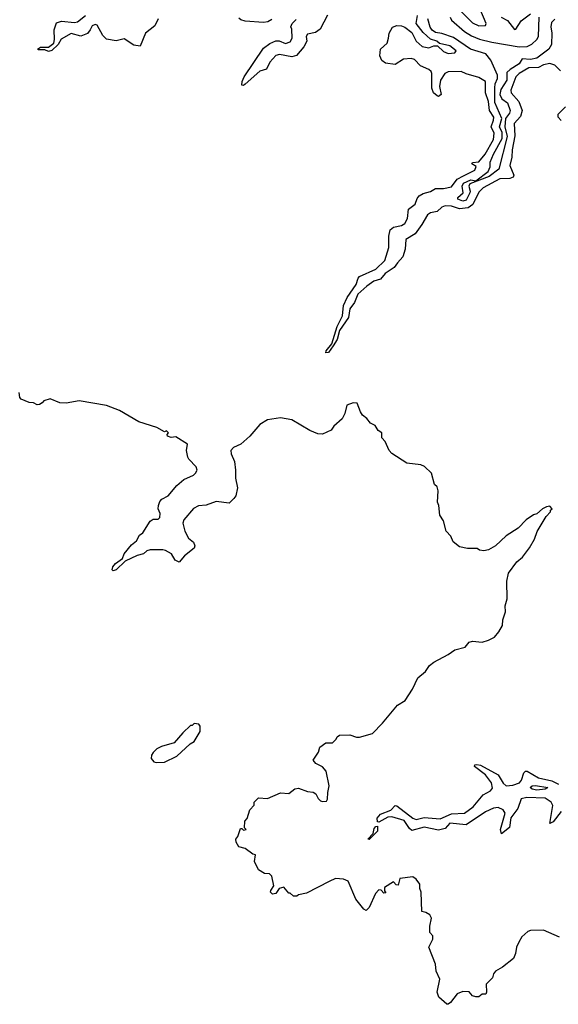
# Model space of a CAD drawing. Extents: x 2293878 to 2522763, y 823964 to 1006972.
# Tile 297 of 407: x 2405146 to 2408488, y 937150 to 943259. Entities that reach past the tile are written whole.
import ezdxf

# ---------------------------------------------------------------- set-up
doc = ezdxf.new("R2010")
doc.units = 0

msp = doc.modelspace()

# ---------------------------------------------------------------- linework, layer by layer
at = {"layer": '0CON20XD'}
for points in [[(2407885, 943309.2), (2407955, 943240), (2407995, 943220), (2408035, 943222), (2408040.8, 943235), (2407977.1, 943385)], [(2406004.4, 943265), (2405985, 943221.4), (2405926.9, 943175), (2405892.5, 943095), (2405855, 943100), (2405795, 943140), (2405745, 943126.7), (2405685, 943138.6), (2405661.3, 943161.3), (2405627.1, 943225), (2405615, 943229.4), (2405595, 943221.2), (2405584.2, 943195), (2405566.2, 943173.8), (2405525, 943156.5), (2405465, 943174), (2405402.3, 943137.7), (2405384.2, 943105), (2405345, 943067.5), (2405325, 943062.5), (2405302, 943072), (2405262.3, 943072.3), (2405257.5, 943075), (2405275, 943088.6), (2405325, 943089.2), (2405357.8, 943112.2), (2405362.5, 943135), (2405359.6, 943195), (2405375, 943239.2), (2405405, 943250), (2405485, 943240.8), (2405505, 943245.3), (2405555, 943284.5)], [(2407055, 943286.8), (2407009.8, 943200.2), (2406980.6, 943179.4), (2406931.9, 943168.1), (2406924.1, 943155), (2406927.5, 943125), (2406909, 943091), (2406863.8, 943036.2), (2406835, 943027.6), (2406757.8, 943042.2), (2406735, 943036), (2406698.5, 942995), (2406677.2, 942952.8), (2406635, 942940), (2406545, 942858.1), (2406535, 942851.4), (2406525, 942853.3), (2406525.6, 942875), (2406538.5, 942905), (2406658.5, 943081.5), (2406698.8, 943111.2), (2406735, 943126.9), (2406755, 943126.9), (2406795, 943112.1), (2406825, 943121.5), (2406836.3, 943143.6), (2406835, 943200), (2406827.5, 943215), (2406835.7, 943235), (2406860.2, 943259.8)], [(2408500.7, 942940.7), (2408465, 942976.7), (2408435, 942987.5), (2408395, 942978.9), (2408365, 942962), (2408305, 942961.2), (2408245, 942924.4), (2408223.2, 942905), (2408192.5, 942822.5), (2408195.4, 942805), (2408241.7, 942751.7), (2408264.3, 942695), (2408252.3, 942657.7), (2408213.7, 942615), (2408217.3, 942537.3), (2408201.5, 942451.5), (2408200, 942405), (2408186.7, 942355), (2408212.2, 942295), (2408207.8, 942282.2), (2408186.4, 942273.6), (2408125, 942272.1), (2408020.9, 942215), (2407995, 942188.2), (2407957.2, 942112.8), (2407927.5, 942092.5), (2407875, 942085.1), (2407825, 942101.2), (2407785, 942104), (2407765, 942094.8), (2407735, 942068.3), (2407695, 942061.3), (2407675, 942048.4), (2407641.5, 941988.5), (2407599.2, 941930.8), (2407540.8, 941895), (2407537.9, 941835), (2407523.3, 941786.7), (2407488.9, 941751.1), (2407469.6, 941720.4), (2407412.7, 941685), (2407385, 941648.1), (2407343.9, 941636.1), (2407299, 941605), (2407244.7, 941555.3), (2407223.5, 941505), (2407193.9, 941465), (2407185, 941410.4), (2407129.1, 941330.9), (2407116, 941275), (2407090, 941235), (2407061.5, 941195), (2407045, 941192), (2407046.8, 941205), (2407081.9, 941248.1), (2407114.8, 941355), (2407147.8, 941422.2), (2407154.3, 941485), (2407178.5, 941535), (2407234.3, 941615), (2407245.2, 941655), (2407255, 941666.5), (2407355, 941711.2), (2407411.2, 941765), (2407436.8, 941845), (2407435.1, 941914.9), (2407445, 941955.9), (2407465, 941972), (2407515, 941982.2), (2407535, 941995.3), (2407551.6, 942025), (2407557.3, 942082.7), (2407600, 942115), (2407611.2, 942148.8), (2407624, 942166), (2407649.6, 942180.4), (2407695, 942192.6), (2407725, 942210.8), (2407775, 942210.5), (2407825, 942221.6), (2407860.7, 942269.3), (2407898.9, 942291.1), (2407969.1, 942325), (2407978.6, 942348.6), (2407952, 942365), (2407955, 942372.5), (2407995, 942376.2), (2408034.2, 942425), (2408085.8, 942515.8), (2408090, 942555), (2408070, 942595), (2408086, 942635), (2408086.7, 942655), (2408061.1, 942695), (2408055, 942751.2), (2408035.5, 942805), (2408035.7, 942875), (2407995, 942900), (2407915, 942922.5), (2407885, 942937.1), (2407803.7, 942936.3), (2407784.2, 942925), (2407756.1, 942883.9), (2407751.2, 942845), (2407760, 942795), (2407745, 942782.5), (2407735, 942786.7), (2407713.8, 942805), (2407703.3, 942835), (2407703.3, 942925), (2407698.3, 942938.3), (2407685, 942950), (2407632.1, 942972.1), (2407595, 943012.5), (2407575, 943017.5), (2407526.9, 943013.1), (2407475, 942981.2), (2407415, 942988.8), (2407392.5, 943005), (2407381.2, 943035), (2407383.8, 943075), (2407425, 943113.3), (2407434, 943145), (2407438, 943175), (2407458.3, 943211.7), (2407485, 943223.3), (2407515, 943220), (2407535, 943213.3), (2407579.2, 943179.2), (2407605.8, 943125), (2407642.2, 943092.2), (2407685, 943084.2), (2407715, 943096.2), (2407737, 943097), (2407775, 943062.5), (2407805, 943048.1), (2407845, 943054.2), (2407853.3, 943065), (2407815, 943096.2), (2407751.2, 943111.2), (2407733.3, 943125), (2407695, 943138.9), (2407648.9, 943178.9), (2407606, 943235), (2407614.2, 943285)], [(2407816.9, 943275), (2407825.1, 943255.1), (2407906.4, 943186.4), (2407949.4, 943159.4), (2407998.8, 943138.8), (2408075, 943118.5), (2408245, 943089.7), (2408295, 943092.8), (2408323.2, 943106.8), (2408353.8, 943135), (2408364.7, 943155), (2408367.9, 943275)], [(2408134, 943275), (2408173.3, 943253.3), (2408215, 943197.5), (2408225, 943200), (2408257.3, 943252.7), (2408315, 943294.2)], [(2406710.1, 943259.9), (2406685, 943245.2), (2406659.2, 943240.8), (2406545, 943250), (2406518.3, 943258.3), (2406505, 943267.5)], [(2408465, 943261.7), (2408445, 943240.6), (2408440.7, 943215), (2408448.2, 943175), (2408444.9, 943105), (2408428.6, 943075), (2408355, 943020.5), (2408315, 943012), (2408263.8, 943016.2), (2408244.5, 942985), (2408189.3, 942950.7), (2408169.2, 942930.7), (2408167.3, 942882.7), (2408131.2, 942825), (2408124.8, 942795), (2408137.3, 942767.3), (2408172.3, 942742.3), (2408189.2, 942695), (2408185, 942679.2), (2408159.8, 942645), (2408156.2, 942595), (2408170.9, 942535), (2408118.2, 942331.8), (2408057.6, 942285), (2407938.7, 942241.3), (2407931.9, 942225), (2407941.7, 942195), (2407939.6, 942185), (2407915, 942138.8), (2407895, 942133), (2407864.7, 942145), (2407863.8, 942155), (2407897.5, 942185), (2407891.2, 942225), (2407899.2, 942245), (2407945, 942265.6), (2407975, 942260), (2408052.6, 942317.4), (2408064.5, 942345), (2408065.8, 942375), (2408086.2, 942425), (2408138.3, 942521.7), (2408138.4, 942558.4), (2408122.7, 942595), (2408136.5, 942646.5), (2408094.2, 942744.3), (2408093.6, 942836.4), (2408095, 942861.8), (2408110.2, 942895), (2408109.5, 942915), (2408068.6, 943008.6), (2408037.7, 943047.7), (2407943.1, 943075), (2407837.7, 943147.7), (2407765, 943172.5), (2407725, 943179.5), (2407705, 943193.8), (2407693, 943213), (2407677.5, 943265)], [(2408505, 942633.3), (2408486.7, 942655), (2408487.5, 942672.5), (2408531.7, 942718.3)], [(2408495, 937567.5), (2408395, 937610), (2408315, 937607.5), (2408298.3, 937601.7), (2408260.7, 937569.3), (2408242.5, 937535), (2408227.5, 937505), (2408222.5, 937465), (2408210, 937435), (2408140.5, 937379.5), (2408097.5, 937355), (2408085, 937340), (2408080, 937315), (2408040, 937275), (2408042.5, 937225), (2408037.5, 937212.5), (2408015, 937212.5), (2407995, 937196.7), (2407976.4, 937196.4), (2407955, 937202.5), (2407935, 937227.5), (2407895, 937230), (2407860, 937215), (2407819.3, 937160.7), (2407805, 937150), (2407795, 937150), (2407746.7, 937195), (2407736.2, 937225), (2407753.3, 937305), (2407730, 937355), (2407725, 937400), (2407683.3, 937505), (2407710, 937555), (2407710, 937575), (2407690, 937595), (2407690, 937635), (2407700, 937685), (2407690, 937705), (2407665, 937720), (2407640, 937725), (2407637.5, 937845), (2407628.3, 937868.3), (2407627.5, 937895), (2407606.4, 937926.4), (2407585, 937940), (2407505, 937930), (2407495, 937890), (2407481.7, 937891.7), (2407465, 937910), (2407410, 937875), (2407410, 937855), (2407418.3, 937841.7), (2407405, 937840), (2407388.3, 937858.3), (2407375, 937860), (2407353, 937837), (2407315, 937750), (2407295, 937732.5), (2407280.7, 937740.7), (2407231.7, 937801.7), (2407183, 937913), (2407155, 937926.7), (2407105, 937930), (2407065, 937912.5), (2406925, 937840), (2406875, 937830), (2406865, 937820), (2406845, 937820), (2406825, 937840), (2406815, 937840), (2406785, 937877.5), (2406755, 937867.5), (2406735, 937837.5), (2406715, 937833.3), (2406702.5, 937845), (2406703.3, 937856.7), (2406722.5, 937885), (2406710, 937945), (2406695, 937960), (2406665, 937962.5), (2406627.5, 937985), (2406602.5, 938035), (2406608.3, 938078.3), (2406591.7, 938081.7), (2406545, 938117.5), (2406505, 938127.5), (2406490, 938155), (2406487.5, 938175), (2406499.5, 938190.5), (2406515, 938240), (2406525, 938240), (2406535, 938230), (2406550, 938235), (2406540, 938245), (2406543, 938287), (2406557, 938303), (2406573, 938357), (2406600, 938385), (2406600, 938405), (2406628.3, 938431.7), (2406683, 938427), (2406765, 938462.5), (2406815, 938457.5), (2406853.9, 938486.1), (2406875, 938490), (2406930.7, 938470.7), (2406965.9, 938465.9), (2406982.5, 938455), (2406997, 938427), (2407013, 938413), (2407025, 938407.5), (2407049.3, 938410.7), (2407056.4, 938423.6), (2407056.7, 938465), (2407066.7, 938505), (2407046.4, 938596.4), (2407025, 938622.5), (2406984.2, 938644.2), (2406966.7, 938665), (2407000, 938715), (2407007.5, 938745), (2407045, 938772.5), (2407087, 938773), (2407110, 938795), (2407115, 938810), (2407130.7, 938819.3), (2407195, 938822.5), (2407235, 938806.7), (2407255, 938806.7), (2407335, 938830), (2407396, 938894), (2407490, 939005), (2407536.7, 939035), (2407582.5, 939105), (2407616, 939175), (2407663.3, 939215), (2407688.8, 939251.2), (2407715, 939273.3), (2407805, 939320), (2407845, 939350), (2407910, 939365), (2407935, 939396.7), (2407955, 939403.3), (2408015, 939396.7), (2408055, 939408.8), (2408092.3, 939427.7), (2408118.8, 939461.2), (2408140.5, 939499.5), (2408144, 939535), (2408160, 939585), (2408158.3, 939621.7), (2408170, 939665), (2408168, 939775), (2408178.8, 939825), (2408230, 939895), (2408266.2, 939925), (2408308.8, 939981.2), (2408338.8, 940035), (2408356.4, 940083.6), (2408413, 940177), (2408440, 940205), (2408440, 940215), (2408450, 940225), (2408435, 940240), (2408415, 940237.5), (2408390, 940225), (2408355, 940192.5), (2408333.9, 940186.1), (2408287.5, 940155), (2408237.5, 940105), (2408165, 940056.7), (2408097.5, 939995), (2408055, 939970), (2408025, 939963.3), (2407998.3, 939968.3), (2407985, 939977.5), (2407925, 939977.5), (2407875, 939987.5), (2407835, 940020), (2407820, 940055), (2407792.5, 940085), (2407775, 940150), (2407752.5, 940185), (2407746.7, 940245), (2407737.5, 940265), (2407742.5, 940335), (2407735, 940360), (2407720, 940375), (2407700, 940445), (2407657, 940487), (2407635, 940497.5), (2407548.3, 940508.3), (2407455, 940567.5), (2407437.5, 940585), (2407412.5, 940642.5), (2407393.3, 940665), (2407392.5, 940695), (2407370.5, 940710.5), (2407351.2, 940741.2), (2407323.3, 940755), (2407300, 940785), (2407273.3, 940805), (2407260, 940825), (2407240, 940880), (2407215, 940882.5), (2407175, 940866.7), (2407164.1, 940815.9), (2407147.3, 940782.7), (2407095, 940737.5), (2407078.8, 940711.2), (2407025, 940686.7), (2406995, 940690), (2406945, 940710), (2406835, 940775.8), (2406765, 940788), (2406683.9, 940776.1), (2406635, 940748), (2406574.4, 940675.6), (2406517.5, 940625), (2406472.5, 940605), (2406455, 940586.7), (2406457.1, 940565), (2406478.6, 940518.6), (2406485.7, 940464.3), (2406484.1, 940414.1), (2406496.7, 940355), (2406486.7, 940305), (2406475, 940287.5), (2406445, 940260), (2406365, 940270), (2406303.2, 940246.8), (2406255, 940243.3), (2406225, 940225.6), (2406164.5, 940155), (2406158.1, 940135), (2406170.8, 940085), (2406192.7, 940042.7), (2406225, 940017.5), (2406233.3, 939995), (2406229.3, 939980.7), (2406168.3, 939931.7), (2406135, 939892.5), (2406110, 939905), (2406087.5, 939945), (2406050, 939965), (2406035, 939970), (2405955, 939969.2), (2405935, 939963.8), (2405914.2, 939945.8), (2405875, 939934.3), (2405800.3, 939899.7), (2405745, 939846.2), (2405725, 939840), (2405720, 939845), (2405723.8, 939865), (2405740, 939885), (2405784.1, 939915.9), (2405794.2, 939945.8), (2405839.3, 940000.7), (2405870, 940025), (2405890.3, 940059.7), (2405910, 940075), (2405955, 940147.5), (2405975, 940160), (2406005, 940160), (2406015, 940170), (2406017.5, 940195), (2406006, 940225), (2406006.2, 940243.8), (2406015, 940270), (2406027.5, 940285), (2406066.2, 940303.8), (2406120.7, 940369.3), (2406163.6, 940406.4), (2406225, 940432.5), (2406237.5, 940445), (2406246.7, 940465), (2406240, 940485), (2406195, 940532.5), (2406190, 940545), (2406181.2, 940585), (2406186.2, 940625), (2406115, 940670), (2406085, 940666.7), (2406062.5, 940675), (2406060, 940685), (2406070, 940695), (2406057, 940707), (2406045, 940702.5), (2405997.7, 940727.7), (2405885, 940763.3), (2405764.2, 940834.2), (2405684.2, 940864.2), (2405515, 940894.2), (2405435, 940879.2), (2405395, 940881.4), (2405335, 940906.2), (2405296.2, 940893.8), (2405285, 940882.5), (2405269.5, 940870.5), (2405255, 940868.8), (2405231.7, 940881.7), (2405205, 940884), (2405155, 940903.8), (2405146.7, 940915), (2405143.3, 940945)], [(2405995, 938650), (2406045, 938653.3), (2406120.7, 938689.3), (2406203.6, 938766.4), (2406229.3, 938780.7), (2406266.4, 938843.6), (2406266.4, 938876.4), (2406258.3, 938888.3), (2406228.3, 938891.7), (2406215, 938880), (2406205, 938880), (2406157.5, 938835), (2406105, 938772.5), (2406025, 938750), (2405997.5, 938735), (2405975, 938712.5), (2405963.3, 938695), (2405962.5, 938675), (2405977.5, 938655), (2405995, 938650)], [(2408504.6, 938345.3), (2408455, 938282.2), (2408435, 938272.5), (2408454.2, 938384.2), (2408442.6, 938405), (2408405, 938429.2), (2408292.2, 938432.2), (2408257.1, 938425), (2408235.4, 938365), (2408193.8, 938306.2), (2408183.8, 938246.2), (2408135, 938208.2), (2408129.4, 938235), (2408157.1, 938335), (2408145, 938356.1), (2408115, 938370.4), (2408085, 938367), (2408035, 938344.2), (2407915, 938262.7), (2407815, 938273.1), (2407785, 938240.3), (2407745, 938231.1), (2407655, 938248.4), (2407579.2, 938229.2), (2407565, 938239.8), (2407530.6, 938290.6), (2407455, 938312.6), (2407429.6, 938310.4), (2407375, 938279.7), (2407365, 938281.9), (2407364.5, 938305.5), (2407385, 938330.4), (2407449.4, 938355), (2407475, 938382.5), (2407485, 938380.6), (2407585, 938303.9), (2407605, 938295.6), (2407655, 938309), (2407755, 938301.5), (2407825, 938331.4), (2407905, 938335.8), (2407958.4, 938375), (2408020.7, 938449.3), (2408066.4, 938473.6), (2408078.3, 938491.7), (2408073.8, 938525), (2408035, 938573.5), (2407966.7, 938625), (2407970, 938635), (2407982.1, 938637.9), (2408005, 938633.2), (2408115, 938572.9), (2408145, 938521), (2408165, 938505.2), (2408205, 938510.6), (2408247.4, 938525), (2408259.5, 938540.5), (2408273.6, 938586.4), (2408285, 938596), (2408295, 938596.1), (2408365.3, 938555), (2408447.4, 938537.4), (2408488.1, 938515)], [(2408355, 938479.4), (2408326, 938485), (2408313.5, 938495), (2408325, 938506.4), (2408345, 938508.1), (2408423.3, 938495), (2408405, 938483.8), (2408355, 938479.4)], [(2407315, 938172.8), (2407306.2, 938175), (2407339.7, 938210.2), (2407345, 938240), (2407355, 938254), (2407365, 938254.5), (2407365, 938224.7), (2407315, 938172.8)]]:
    msp.add_lwpolyline(points, dxfattribs=at)

doc.saveas('drawing.dxf')
